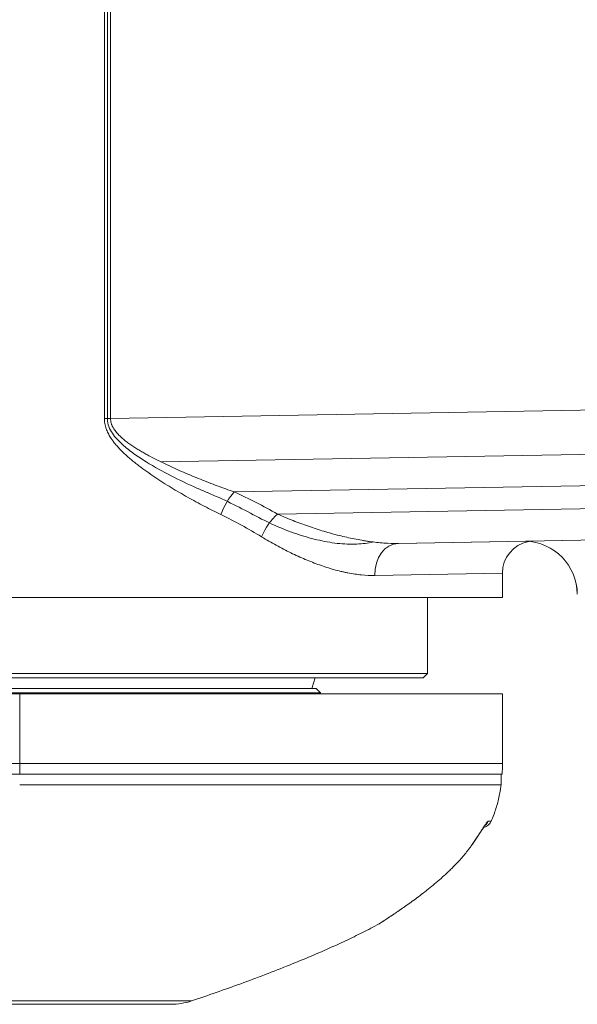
# Model space of a CAD drawing. Header units: millimetres. Extents: x 5437 to 18441, y -4466 to 3128.
# Tile 458 of 497: x 15269 to 15277, y -899 to -884. Entities that reach past the tile are written whole.
import ezdxf

# ---------------------------------------------------------------- set-up
doc = ezdxf.new("R2010")
doc.units = ezdxf.units.MM
doc.layers.add('1轮廓实线层', color=7, linetype='Continuous', lineweight=18)

# ---------------------------------------------------------------- blocks, each defined once
blk = doc.blocks.new('MR07S-930')
at = {"layer": '1轮廓实线层'}
for p, q in [((7101.061, -5760.492), (7101.061, -5719.979)), ((7101.34, -5719.979), (7101.34, -5760.492)), ((7101.635, -5719.979), (7101.635, -5760.492)), ((7101.635, -5760.492), (7153.26, -5759.591)), ((7101.061, -5760.492), (7101.635, -5760.492)), ((7153.26, -5763.732), (7106.335, -5764.551)), ((7153.26, -5766.66), (7113.2, -5767.36)), ((7117.237, -5769.435), (7153.26, -5768.807)), ((7153.26, -5771.736), (7128.516, -5772.168)), ((7128.535, -5772.167), (7153.26, -5771.736)), ((7140.43, -5771.966), (7140.409, -5771.966)), ((7138.26, -5774.946), (7126.33, -5775.167)), ((7138.26, -5777.236), (7138.26, -5774.946)), ((7138.26, -5777.236), (7056.85, -5777.236)), ((7131.26, -5784.336), (7131.26, -5777.236)), ((7091.26, -5784.336), (7131.26, -5784.336)), ((7091.26, -5784.736), (7130.86, -5784.736)), ((7120.76, -5784.736), (7120.46, -5785.736)), ((7130.86, -5784.736), (7131.26, -5784.336)), ((7061.66, -5785.736), (7120.86, -5785.736)), ((7121.26, -5786.136), (7120.86, -5785.736)), ((7046.26, -5786.236), (7093.148, -5786.236)), ((7121.26, -5786.136), (7061.26, -5786.136)), ((7138.26, -5786.236), (7093.148, -5786.236)), ((7121.26, -5786.236), (7121.26, -5786.136)), ((7138.26, -5792.738), (7138.26, -5786.236)), ((7093.148, -5792.748), (7093.148, -5792.736)), ((6890.259, -5793.735), (7093.147, -5793.735)), ((7093.143, -5793.736), (7138.138, -5793.736)), ((7093.147, -5793.736), (7138.231, -5793.736)), ((7138.138, -5793.736), (7138.138, -5794.736)), ((7138.138, -5794.736), (7093.143, -5794.736)), ((7136.932, -5798.134), (7137.216, -5798.134)), ((7091.904, -5815.236), (7107.281, -5815.236))]:
    blk.add_line(p, q, dxfattribs=at)
for centre, radius, start, end in [((7141.26, -5774.946), 3, 100.89525, 180.34764), ((7107.281, -5809.236), 6, 270, 288.68005)]:
    blk.add_arc(centre, radius, start, end, dxfattribs=at)
at = {"layer": '1轮廓实线层', "extrusion": (3.49419e-06, 0, 1)}
blk.add_arc((7136.296, -5797.736, 0.023), 1, 283.06212, 336.55003, dxfattribs=at)
at = {"layer": '1轮廓实线层'}
for centre, major_axis, ratio, start_param, end_param in [((7091.26, -5810.911), (33.379, 34.264), 0.965693, 0.261131, 0.363781), ((7113.274, -5769.48), (1.244, 2.73), 0.407504, 0.885445, 1.754365), ((7091.186, -5813.035), (35.509, 36.451), 0.965693, 0.241709, 0.333851), ((7091.26, -5815.155), (12.6, 48.652), 0.930674, 6.006541, 6.098683), ((7117.311, -5771.556), (1.497, 2.6), 0.46762, 0.927023, 1.83377), ((7140.26, -5776.964), (0.087, -4.999), 0.999999, 1.56212, 3.094673), ((7140.26, -5776.964), (-0.087, 4.999), 0.999999, 4.703834, 6.236356), ((7128.568, -5775.167), (-0.052, 3), 0.746117, 6.283185, 7.840959), ((7092.474, -5792.748), (0, 16.793), 0.04018, 4.653498, 4.712389), ((7136.02, -5797.736), (0, 1), 0.993819, 3.839663, 4.30311), ((7126.26, -5806.842), (0.398, -0.917), 1, 0.0848, 0.162335)]:
    blk.add_ellipse(centre, major_axis=major_axis, ratio=ratio, start_param=start_param, end_param=end_param, dxfattribs=at)
for points, knots in [([(7111.953, -5769.48), (7111.432, -5769.228), (7110.912, -5768.966), (7109.874, -5768.424), (7109.356, -5768.144), (7108.323, -5767.563), (7107.808, -5767.263), (7107.04, -5766.796), (7106.785, -5766.637), (7106.276, -5766.313), (7106.022, -5766.148), (7105.517, -5765.81), (7105.266, -5765.637), (7104.767, -5765.282), (7104.519, -5765.1), (7104.212, -5764.864), (7104.151, -5764.817), (7104.029, -5764.722), (7103.847, -5764.578), (7103.667, -5764.43), (7103.431, -5764.231), (7103.314, -5764.13), (7103.083, -5763.923), (7102.969, -5763.818), (7102.745, -5763.604), (7102.635, -5763.495), (7102.42, -5763.27), (7102.315, -5763.156), (7102.11, -5762.919), (7102.011, -5762.798), (7101.891, -5762.64), (7101.868, -5762.609), (7101.821, -5762.545), (7101.798, -5762.512), (7101.73, -5762.415), (7101.686, -5762.349), (7101.558, -5762.149), (7101.48, -5762.012), (7101.339, -5761.729), (7101.276, -5761.583), (7101.211, -5761.393), (7101.198, -5761.355), (7101.175, -5761.279), (7101.143, -5761.163), (7101.117, -5761.047), (7101.076, -5760.812), (7101.061, -5760.654), (7101.061, -5760.492)], [0, 0, 0, 0, 0.125, 0.125, 0.25, 0.25, 0.375, 0.375, 0.4375, 0.4375, 0.5, 0.5, 0.5625, 0.5625, 0.625, 0.625, 0.640625, 0.640625, 0.65625, 0.6875, 0.6875, 0.71875, 0.71875, 0.75, 0.75, 0.78125, 0.78125, 0.8125, 0.8125, 0.84375, 0.84375, 0.851562, 0.851562, 0.859375, 0.859375, 0.875, 0.875, 0.90625, 0.90625, 0.9375, 0.9375, 0.945312, 0.945312, 0.953125, 0.96875, 0.96875, 1, 1, 1, 1]), ([(7101.34, -5760.492), (7101.34, -5760.516), (7101.341, -5760.539), (7101.349, -5760.801), (7101.4, -5761.036), (7101.567, -5761.481), (7101.68, -5761.688), (7101.943, -5762.08), (7102.091, -5762.264), (7102.404, -5762.609), (7102.569, -5762.771), (7103.083, -5763.237), (7103.449, -5763.523), (7104.197, -5764.059), (7104.579, -5764.31), (7105.735, -5765.025), (7106.521, -5765.457), (7108.103, -5766.268), (7108.9, -5766.645), (7110.027, -5767.143), (7110.354, -5767.283), (7110.681, -5767.42)], [0, 0, 0, 0, 0.005534, 0.005534, 0.061926, 0.061926, 0.118318, 0.118318, 0.17471, 0.17471, 0.231102, 0.231102, 0.343886, 0.343886, 0.456671, 0.456671, 0.682239, 0.682239, 0.907807, 0.907807, 1, 1, 1, 1]), ([(7101.635, -5760.492), (7101.634, -5760.645), (7101.656, -5760.793), (7101.709, -5760.974), (7101.721, -5761.01), (7101.746, -5761.081), (7101.76, -5761.116), (7101.791, -5761.186), (7101.807, -5761.22), (7101.84, -5761.288), (7101.858, -5761.321), (7101.913, -5761.419), (7101.952, -5761.482), (7102.036, -5761.605), (7102.08, -5761.664), (7102.218, -5761.839), (7102.318, -5761.949), (7102.528, -5762.162), (7102.637, -5762.263), (7102.86, -5762.456), (7102.975, -5762.549), (7103.207, -5762.728), (7103.325, -5762.815), (7103.565, -5762.983), (7103.686, -5763.065), (7103.931, -5763.226), (7104.054, -5763.304), (7104.304, -5763.457), (7104.429, -5763.532), (7104.682, -5763.679), (7104.809, -5763.752), (7105.065, -5763.894), (7105.193, -5763.964), (7105.579, -5764.171), (7105.838, -5764.304), (7106.356, -5764.563), (7106.617, -5764.689), (7107.139, -5764.936), (7107.4, -5765.057), (7107.924, -5765.293), (7108.187, -5765.409), (7108.975, -5765.749), (7109.502, -5765.967), (7110.557, -5766.389), (7111.085, -5766.593), (7112.142, -5766.986), (7112.671, -5767.176), (7113.2, -5767.36)], [0, 0, 0, 0, 0.03125, 0.03125, 0.039063, 0.039063, 0.046875, 0.046875, 0.054688, 0.054688, 0.0625, 0.0625, 0.078125, 0.078125, 0.09375, 0.09375, 0.125, 0.125, 0.15625, 0.15625, 0.1875, 0.1875, 0.21875, 0.21875, 0.25, 0.25, 0.28125, 0.28125, 0.3125, 0.3125, 0.34375, 0.34375, 0.375, 0.375, 0.4375, 0.4375, 0.5, 0.5, 0.5625, 0.5625, 0.625, 0.625, 0.75, 0.75, 0.875, 0.875, 1, 1, 1, 1]), ([(7114.964, -5769.486), (7114.972, -5769.49), (7114.98, -5769.495), (7115.649, -5769.86), (7116.311, -5770.185), (7117.634, -5770.769), (7118.294, -5771.029), (7119.281, -5771.367), (7119.609, -5771.472), (7120.265, -5771.663), (7120.593, -5771.75), (7121.569, -5771.981), (7122.206, -5772.095), (7123.453, -5772.233), (7124.063, -5772.258), (7125.174, -5772.207), (7125.68, -5772.144), (7126.165, -5772.035)], [0, 0, 0, 0, 0.001969, 0.001969, 0.172273, 0.172273, 0.342577, 0.342577, 0.427729, 0.427729, 0.512881, 0.512881, 0.683186, 0.683186, 0.85349, 0.85349, 1, 1, 1, 1]), ([(7117.237, -5769.435), (7117.723, -5769.649), (7118.208, -5769.849), (7119.175, -5770.228), (7119.657, -5770.405), (7120.618, -5770.738), (7121.097, -5770.893), (7122.051, -5771.18), (7122.526, -5771.312), (7123.472, -5771.551), (7123.944, -5771.658), (7124.647, -5771.798), (7124.881, -5771.842), (7125.232, -5771.901), (7125.348, -5771.92), (7125.581, -5771.956), (7125.697, -5771.973), (7126.274, -5772.053), (7126.731, -5772.102), (7127.632, -5772.163), (7128.077, -5772.175), (7128.516, -5772.168)], [0, 0, 0, 0, 0.125, 0.125, 0.25, 0.25, 0.375, 0.375, 0.5, 0.5, 0.625, 0.625, 0.6875, 0.6875, 0.71875, 0.71875, 0.75, 0.75, 0.875, 0.875, 1, 1, 1, 1]), ([(7126.33, -5775.167), (7125.925, -5775.175), (7125.514, -5775.157), (7124.677, -5775.074), (7124.252, -5775.01), (7123.711, -5774.904), (7123.548, -5774.87), (7123.385, -5774.834), (7123.275, -5774.808), (7123.22, -5774.796), (7122.946, -5774.73), (7122.726, -5774.672), (7122.065, -5774.487), (7121.622, -5774.345), (7120.732, -5774.029), (7120.285, -5773.855), (7119.387, -5773.477), (7118.936, -5773.272), (7118.03, -5772.833), (7117.576, -5772.599), (7116.664, -5772.101), (7116.206, -5771.836), (7115.748, -5771.556)], [0, 0, 0, 0, 0.125, 0.125, 0.25, 0.25, 0.28125, 0.296875, 0.296875, 0.3125, 0.3125, 0.375, 0.375, 0.5, 0.5, 0.625, 0.625, 0.75, 0.75, 0.875, 0.875, 1, 1, 1, 1]), ([(7140.757, -5771.988), (7140.757, -5771.988), (7140.757, -5771.988), (7140.757, -5771.988), (7140.743, -5771.987), (7140.682, -5771.981), (7140.579, -5771.973), (7140.484, -5771.968), (7140.43, -5771.966)], [0, 0, 0, 0, 0.002155, 0.002155, 0.251616, 0.501078, 0.750539, 1, 1, 1, 1]), ([(7093.148, -5786.236), (7093.148, -5787.153), (7093.148, -5789.319), (7093.148, -5791.486), (7093.148, -5792.736)], [0, 0, 0, 0, 0.423077, 1, 1, 1, 1]), ([(7138.192, -5792.736), (7138.114, -5792.736), (7137.97, -5792.736), (7137.549, -5792.736), (7137.272, -5792.736), (7136.589, -5792.736), (7136.183, -5792.736), (7135.244, -5792.736), (7134.711, -5792.736), (7133.524, -5792.736), (7132.869, -5792.736), (7131.444, -5792.736), (7130.674, -5792.736), (7129.022, -5792.736), (7128.142, -5792.736), (7126.279, -5792.736), (7125.297, -5792.736), (7123.238, -5792.736), (7122.161, -5792.736), (7119.924, -5792.736), (7118.763, -5792.736), (7116.366, -5792.736), (7115.131, -5792.736), (7112.595, -5792.736), (7111.295, -5792.736), (7108.642, -5792.736), (7107.289, -5792.736), (7104.541, -5792.736), (7103.146, -5792.736), (7100.327, -5792.736), (7098.902, -5792.736), (7096.035, -5792.736), (7094.593, -5792.736), (7093.148, -5792.736)], [0, 0, 0, 0, 0.0625, 0.0625, 0.125, 0.125, 0.1875, 0.1875, 0.25, 0.25, 0.3125, 0.3125, 0.375, 0.375, 0.4375, 0.4375, 0.5, 0.5, 0.5625, 0.5625, 0.625, 0.625, 0.6875, 0.6875, 0.75, 0.75, 0.8125, 0.8125, 0.875, 0.875, 0.9375, 0.9375, 1, 1, 1, 1]), ([(7138.138, -5794.736), (7138.119, -5794.879), (7138.041, -5795.424), (7137.847, -5796.362), (7137.538, -5797.349), (7137.304, -5797.931), (7137.216, -5798.134)], [0, 0, 0, 0, 0.122384, 0.467443, 0.812529, 1, 1, 1, 1]), ([(7136.932, -5798.134), (7136.923, -5798.134), (7136.913, -5798.138), (7136.887, -5798.156), (7136.873, -5798.17), (7136.84, -5798.204), (7136.821, -5798.226), (7136.796, -5798.258), (7136.791, -5798.265), (7136.78, -5798.278), (7136.764, -5798.3), (7136.747, -5798.323), (7136.711, -5798.372), (7136.687, -5798.408), (7136.634, -5798.485), (7136.606, -5798.527), (7136.561, -5798.594), (7136.546, -5798.617), (7136.515, -5798.664), (7136.5, -5798.688), (7136.452, -5798.762), (7136.419, -5798.813), (7136.318, -5798.971), (7136.247, -5799.082), (7136.135, -5799.255), (7136.096, -5799.315), (7136.037, -5799.405), (7136.017, -5799.436), (7135.977, -5799.497), (7135.957, -5799.527), (7135.856, -5799.681), (7135.774, -5799.805), (7135.605, -5800.054), (7135.519, -5800.179), (7135.43, -5800.305)], [0, 0, 0, 0, 0.0625, 0.0625, 0.125, 0.125, 0.1875, 0.1875, 0.203125, 0.203125, 0.21875, 0.25, 0.25, 0.3125, 0.3125, 0.375, 0.375, 0.40625, 0.40625, 0.4375, 0.4375, 0.5, 0.5, 0.625, 0.625, 0.6875, 0.6875, 0.71875, 0.71875, 0.75, 0.75, 0.875, 0.875, 1, 1, 1, 1]), ([(7135.436, -5800.309), (7135.469, -5800.264), (7135.674, -5799.974), (7136.015, -5799.461), (7136.369, -5798.912), (7136.57, -5798.61), (7136.656, -5798.493), (7136.671, -5798.475), (7136.671, -5798.475)], [0, 0, 0, 0, 0.058949, 0.374034, 0.650056, 0.831712, 0.937887, 1, 1, 1, 1]), ([(7133.98, -5802.07), (7134.242, -5801.793), (7134.495, -5801.508), (7134.859, -5801.068), (7134.977, -5800.919), (7135.208, -5800.615), (7135.321, -5800.461), (7135.43, -5800.305)], [0, 0, 0, 0, 0.5, 0.5, 0.75, 0.75, 1, 1, 1, 1]), ([(7126.734, -5807.722), (7126.734, -5807.722), (7126.75, -5807.712), (7126.811, -5807.672), (7126.857, -5807.643), (7126.947, -5807.584), (7126.981, -5807.562), (7127.038, -5807.525), (7127.057, -5807.513), (7127.098, -5807.486), (7127.12, -5807.472), (7127.231, -5807.4), (7127.332, -5807.333), (7127.558, -5807.184), (7127.683, -5807.102), (7127.836, -5807), (7127.853, -5806.988), (7127.888, -5806.965), (7127.906, -5806.953), (7127.959, -5806.918), (7128.067, -5806.845), (7128.179, -5806.77), (7128.411, -5806.613), (7128.573, -5806.502), (7128.827, -5806.327), (7128.914, -5806.267), (7129.046, -5806.174), (7129.091, -5806.143), (7129.181, -5806.08), (7129.226, -5806.048), (7129.455, -5805.886), (7129.643, -5805.752), (7130.024, -5805.474), (7130.218, -5805.331), (7130.612, -5805.035), (7130.812, -5804.882), (7131.064, -5804.684), (7131.115, -5804.645), (7131.216, -5804.565), (7131.368, -5804.444), (7131.52, -5804.321), (7131.823, -5804.074), (7132.024, -5803.905), (7132.424, -5803.56), (7132.624, -5803.384), (7132.92, -5803.113), (7133.068, -5802.976), (7133.214, -5802.836), (7133.312, -5802.743), (7133.361, -5802.696), (7133.603, -5802.459), (7133.793, -5802.266), (7133.98, -5802.07)], [0, 0, 0, 0, 0.062734, 0.062734, 0.125218, 0.125218, 0.15646, 0.15646, 0.172081, 0.172081, 0.187702, 0.187702, 0.250187, 0.250187, 0.312671, 0.312671, 0.320482, 0.320482, 0.328292, 0.328292, 0.343913, 0.375156, 0.375156, 0.43764, 0.43764, 0.468882, 0.468882, 0.484503, 0.484503, 0.500125, 0.500125, 0.562609, 0.562609, 0.625093, 0.625093, 0.687578, 0.687578, 0.703199, 0.703199, 0.71882, 0.750062, 0.750062, 0.812547, 0.812547, 0.875031, 0.875031, 0.906273, 0.921894, 0.921894, 0.937516, 0.937516, 1, 1, 1, 1]), ([(7126.734, -5807.722), (7126.22, -5807.999), (7125.701, -5808.268), (7124.657, -5808.792), (7124.131, -5809.047), (7123.072, -5809.545), (7122.54, -5809.789), (7121.47, -5810.266), (7120.933, -5810.5), (7120.393, -5810.729)], [0, 0, 0, 0, 0.25, 0.25, 0.5, 0.5, 0.75, 0.75, 1, 1, 1, 1]), ([(7120.393, -5810.729), (7119.714, -5811.017), (7118.281, -5811.607), (7116.082, -5812.467), (7113.038, -5813.599), (7110.738, -5814.401), (7109.2, -5814.921)], [0, 0, 0, 0, 0.185073, 0.388808, 0.592542, 1, 1, 1, 1])]:
    blk.add_open_spline(points, degree=3, knots=knots, dxfattribs=at)
for points, degree in [([(6890.26, -5792.736), (6957.906, -5792.736), (7025.539, -5792.736), (7093.148, -5792.736)], 3), ([(7138.192, -5792.736), (7138.215, -5792.736), (7138.249, -5792.736), (7138.26, -5792.736), (7138.26, -5792.736)], 3), ([(7138.231, -5793.736), (7138.251, -5793.401), (7138.26, -5793.068), (7138.26, -5792.736)], 3), ([(7135.229, -5800.604), (7135.436, -5800.309)], 1)]:
    blk.add_open_spline(points, degree=degree, dxfattribs=at)
blk.add_rational_spline([(7091.981, -5814.921), (7102.15, -5814.921), (7109.2, -5814.921), (7109.2, -5814.921)], [1, 0.814113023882, 0.814113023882, 1], degree=3, dxfattribs=at)

msp = doc.modelspace()

# ---------------------------------------------------------------- block references
at = {"color": 0, "xscale": 0.16, "yscale": 0.16, "zscale": 0.16}
msp.add_blockref('MR07S-930', (14134.04944, 31.65224), dxfattribs=at)

doc.saveas('drawing.dxf')
